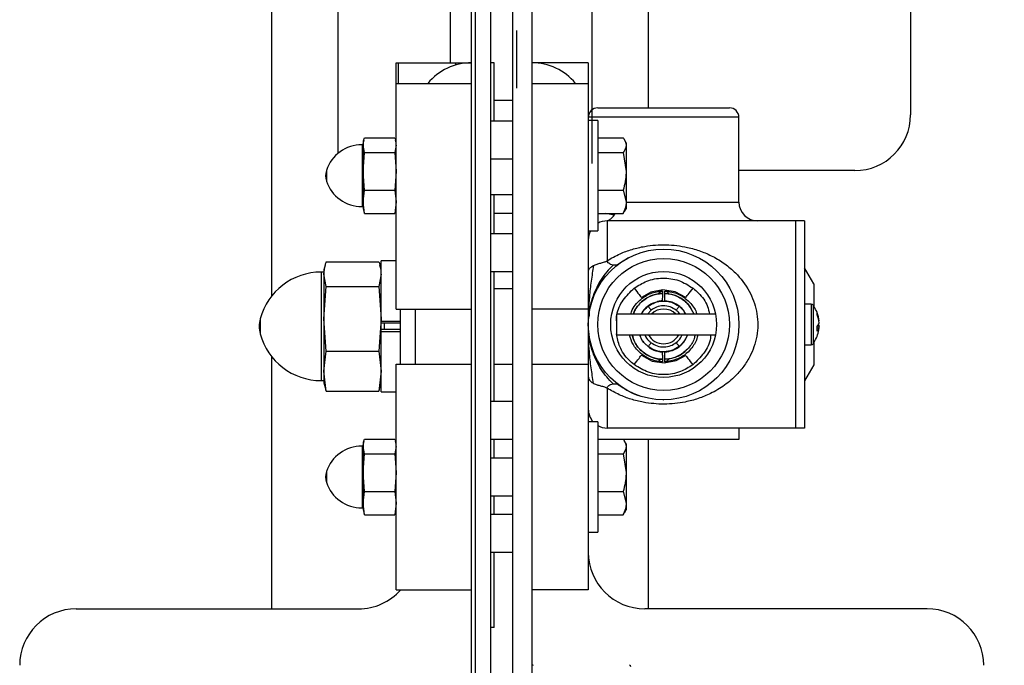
# Model space of a CAD drawing. Header units: inches. Extents: x 144.9 to 238.4, y 214.8 to 247.7.
# Tile 262 of 411: x 185.594 to 186.002, y 240.158 to 240.426. Entities that reach past the tile are written whole.
import ezdxf

# ---------------------------------------------------------------- set-up
doc = ezdxf.new("R2010")
doc.units = ezdxf.units.IN
doc.header["$LTSCALE"] = 0.25
doc.header["$MEASUREMENT"] = 0
doc.layers.add('ANNOTATIONS', color=1, linetype='Continuous')
doc.layers.add('MOTOR LH', color=7, linetype='Continuous')
doc.styles.add('ARIAL', font='arial.ttf', dxfattribs={"height": 0.09375})
doc.dimstyles.new('STANDARD$0', dxfattribs={"dimtxt": 0.09375, "dimasz": 0.09375, "dimexe": 0.03125, "dimexo": 0.046875, "dimgap": 0.09, "dimtad": 0, "dimtih": 1, "dimtoh": 1, "dimdec": 4, "dimzin": 0, "dimdsep": 46, "dimtxsty": 'ARIAL', "dimcen": 0.09, "dimadec": 0, "dimazin": 0, "dimtfac": 1, "dimtdec": 4, "dimtofl": 0, "dimtmove": 0, "dimatfit": 1, "dimfxl": 1, "dimtolj": 1, "dimtzin": 0, "dimarcsym": 0})

# ---------------------------------------------------------------- blocks, each defined once
blk = doc.blocks.new('*D45')
at = {"layer": 'ANNOTATIONS', "color": 0, "lineweight": -2, "transparency": 16777216}
for p, q in [((186.4019221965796, 240.6674785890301), (186.4019221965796, 240.7612285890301)), ((185.9359812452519, 240.5737285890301), (186.4331721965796, 240.5737285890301)), ((185.9037643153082, 239.9947364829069), (186.4331721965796, 239.9947364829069)), ((186.4019221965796, 239.9009864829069), (186.4019221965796, 239.8072364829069))]:
    blk.add_line(p, q, dxfattribs=at)
at = {"layer": 'ANNOTATIONS', "color": 0, "transparency": 16777216}
for points in [[(186.3862971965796, 240.6674785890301), (186.4175471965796, 240.6674785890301), (186.4019221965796, 240.5737285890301)], [(186.3862971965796, 239.9009864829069), (186.4175471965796, 239.9009864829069), (186.4019221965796, 239.9947364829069)]]:
    blk.add_solid(points, dxfattribs=at)
at = {"layer": 'defpoints', "color": 0, "transparency": 16777216}
for p in [(185.8891062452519, 240.5737285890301), (186.4019221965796, 240.5737285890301), (185.8568893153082, 239.9947364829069)]:
    blk.add_point(p, dxfattribs=at)
at = {"layer": 'ANNOTATIONS', "color": 0, "transparency": 16777216, "insert": (186.4019221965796, 240.280305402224), "char_height": 0.09375, "attachment_point": 5, "style": 'ARIAL'}
blk.add_mtext('\\A1;4 1/2"\\PPHOTOEYE', dxfattribs=at)
blk = doc.blocks.new('*D46')
at = {"layer": 'ANNOTATIONS', "color": 0, "lineweight": -2, "transparency": 16777216}
for p, q in [((185.9359812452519, 241.8252091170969), (187.1487596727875, 241.8252091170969)), ((187.1175096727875, 241.7314591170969), (187.1175096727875, 241.1341035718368)), ((187.1175096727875, 240.0884864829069), (187.1175096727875, 240.7004584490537)), ((185.9037643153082, 239.9947364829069), (187.1487596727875, 239.9947364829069))]:
    blk.add_line(p, q, dxfattribs=at)
at = {"layer": 'ANNOTATIONS', "color": 0, "transparency": 16777216}
for points in [[(187.1018846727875, 241.7314591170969), (187.1331346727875, 241.7314591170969), (187.1175096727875, 241.8252091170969)], [(187.1018846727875, 240.0884864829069), (187.1331346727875, 240.0884864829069), (187.1175096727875, 239.9947364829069)]]:
    blk.add_solid(points, dxfattribs=at)
at = {"layer": 'defpoints', "color": 0, "transparency": 16777216}
for p in [(185.8891062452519, 241.8252091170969), (187.1175096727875, 241.8252091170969), (185.8568893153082, 239.9947364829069)]:
    blk.add_point(p, dxfattribs=at)
at = {"layer": 'ANNOTATIONS', "color": 0, "transparency": 16777216, "insert": (187.1175096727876, 240.9172810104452), "char_height": 0.09375, "attachment_point": 5, "style": 'ARIAL'}
blk.add_mtext('\\A1;51"\\PPHOTOEYE', dxfattribs=at)
blk = doc.blocks.new('*D54')
at = {"layer": 'ANNOTATIONS', "color": 0, "lineweight": -2, "transparency": 16777216}
for p, q in [((186.1939933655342, 243.8403751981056), (188.0295413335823, 243.8403751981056)), ((187.9982913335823, 243.7466251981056), (187.9982913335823, 242.1349859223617)), ((187.9982913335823, 240.0884864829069), (187.9982913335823, 241.7001257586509)), ((185.9481937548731, 239.9947364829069), (188.0295413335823, 239.9947364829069))]:
    blk.add_line(p, q, dxfattribs=at)
at = {"layer": 'ANNOTATIONS', "color": 0, "transparency": 16777216}
for points in [[(187.9826663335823, 243.7466251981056), (188.0139163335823, 243.7466251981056), (187.9982913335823, 243.8403751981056)], [(187.9826663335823, 240.0884864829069), (188.0139163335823, 240.0884864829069), (187.9982913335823, 239.9947364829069)]]:
    blk.add_solid(points, dxfattribs=at)
at = {"layer": 'defpoints', "color": 0, "transparency": 16777216}
for p in [(186.1471183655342, 243.8403751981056), (187.9982913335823, 243.8403751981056), (185.9013187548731, 239.9947364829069)]:
    blk.add_point(p, dxfattribs=at)
at = {"layer": 'ANNOTATIONS', "color": 0, "transparency": 16777216, "insert": (187.9982913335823, 241.9175558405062), "char_height": 0.09375, "attachment_point": 5, "style": 'ARIAL'}
blk.add_mtext('\\A1;OPENING\\P HEIGHT', dxfattribs=at)

msp = doc.modelspace()

# ---------------------------------------------------------------- linework, layer by layer
at = {"layer": 'MOTOR LH'}
for p, q in [((185.7825687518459, 240.1472815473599), (185.7825687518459, 244.6744814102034)), ((185.7981937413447, 240.0114671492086), (185.7981937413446, 244.6744241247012)), ((185.6981937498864, 240.3112003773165), (185.6981937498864, 243.9947366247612)), ((185.7255374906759, 243.9631675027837), (185.7255374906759, 240.3701694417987)), ((185.8310062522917, 240.3660745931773), (185.8310062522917, 243.7525497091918)), ((185.854443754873, 240.3891125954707), (185.854443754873, 243.7470389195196)), ((185.9631562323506, 240.7612288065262), (185.9631562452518, 240.3862285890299)), ((185.7810060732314, 240.0114671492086), (185.7810060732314, 240.5953546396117)), ((185.7888186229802, 240.5953546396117), (185.7888186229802, 240.0114671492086)), ((185.8060059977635, 240.5953546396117), (185.8060059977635, 240.0016046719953)), ((185.7721968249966, 240.4078546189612), (185.7721968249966, 240.4389247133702)), ((185.7997562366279, 240.3972813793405), (185.7997562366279, 240.4212188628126)), ((185.7497561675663, 240.4078546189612), (185.7810060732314, 240.4078546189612)), ((185.7497561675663, 240.305539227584), (185.7497561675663, 240.4078546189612)), ((185.7505934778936, 240.4078546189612), (185.7505934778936, 240.3992893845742)), ((185.7745143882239, 240.4069376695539), (185.7745143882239, 240.4078546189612)), ((185.7799272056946, 240.4078546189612), (185.7799272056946, 240.4078296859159)), ((185.7903811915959, 240.4078546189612), (185.7888186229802, 240.4078546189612)), ((185.7903811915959, 240.3836642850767), (185.7903811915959, 240.4078546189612)), ((185.8294436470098, 240.4078546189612), (185.8060059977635, 240.4078546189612)), ((185.8294436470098, 240.4078546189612), (185.8294436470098, 240.1891046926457)), ((185.7497561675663, 240.3992893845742), (185.7810060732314, 240.3992893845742)), ((185.8060059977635, 240.3992893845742), (185.8294436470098, 240.3992893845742)), ((185.7981937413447, 240.3922298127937), (185.7903811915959, 240.3922298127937)), ((185.8333499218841, 240.3891125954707), (185.8880374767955, 240.3891125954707)), ((185.7981937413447, 240.3836642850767), (185.7888186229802, 240.3836642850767)), ((185.8919437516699, 240.3852063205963), (185.8294436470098, 240.3852063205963)), ((185.8333810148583, 240.3839171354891), (185.8294436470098, 240.3839171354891)), ((185.8333810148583, 240.3839171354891), (185.8333810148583, 240.3380420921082)), ((185.8919437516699, 240.3500501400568), (185.8919437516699, 240.3852063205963)), ((185.7363064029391, 240.3757725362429), (185.7360061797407, 240.374651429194)), ((185.736572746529, 240.3766296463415), (185.749189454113, 240.3766296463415)), ((185.7497561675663, 240.374651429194), (185.7494557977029, 240.3757725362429)), ((185.8333810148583, 240.3766475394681), (185.8439086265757, 240.3766475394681)), ((185.8451312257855, 240.374667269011), (185.8444832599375, 240.3757892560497)), ((185.7360061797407, 240.3737922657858), (185.7355418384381, 240.3737922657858)), ((185.7355418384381, 240.3737922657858), (185.7355418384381, 240.3481672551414)), ((185.7360061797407, 240.374651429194), (185.7360061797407, 240.3473077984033)), ((185.736572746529, 240.3706014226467), (185.7360061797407, 240.373615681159)), ((185.7497561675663, 240.373615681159), (185.749189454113, 240.3706014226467)), ((185.8451312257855, 240.374667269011), (185.8451312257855, 240.3472922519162)), ((185.7360061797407, 240.3627765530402), (185.736572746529, 240.3706014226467)), ((185.736572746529, 240.3706014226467), (185.749189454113, 240.3706014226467)), ((185.749189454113, 240.3706014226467), (185.7497561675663, 240.3627765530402)), ((185.7888186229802, 240.3680391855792), (185.7981937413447, 240.3680391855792)), ((185.8333810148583, 240.3706125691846), (185.8439086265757, 240.3706125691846)), ((185.8439086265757, 240.3706125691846), (185.8451312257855, 240.3627786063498)), ((185.7207459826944, 240.3631895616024), (185.7207459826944, 240.3587699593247)), ((185.9400562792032, 240.3631284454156), (185.8919437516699, 240.3631284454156)), ((185.736572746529, 240.3549513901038), (185.7360061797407, 240.3627765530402)), ((185.7497561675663, 240.3627765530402), (185.749189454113, 240.3549513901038)), ((185.7360061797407, 240.3501404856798), (185.736572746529, 240.3549513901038)), ((185.736572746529, 240.3549513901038), (185.749189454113, 240.3549513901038)), ((185.749189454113, 240.3549513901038), (185.7497561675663, 240.3501404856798)), ((185.8333810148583, 240.3549446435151), (185.8439086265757, 240.3549446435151)), ((185.8439086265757, 240.3549446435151), (185.8451312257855, 240.3501281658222)), ((185.7888186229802, 240.3531670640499), (185.7981937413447, 240.3531670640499)), ((185.7903811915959, 240.3367892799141), (185.7903811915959, 240.3531670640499)), ((185.7355418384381, 240.3481672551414), (185.7360061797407, 240.3481672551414)), ((185.736572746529, 240.3453295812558), (185.7360061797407, 240.3501404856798)), ((185.7360061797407, 240.3473077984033), (185.7363064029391, 240.3461869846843)), ((185.7497561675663, 240.3501404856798), (185.749189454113, 240.3453295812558)), ((185.7494557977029, 240.3461869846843), (185.7497561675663, 240.3473077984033)), ((185.8444832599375, 240.3461699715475), (185.8451312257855, 240.3472922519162)), ((185.8451312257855, 240.3500501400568), (185.8919437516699, 240.3500501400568)), ((185.736572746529, 240.3453295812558), (185.7364052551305, 240.3462210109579)), ((185.736572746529, 240.3453295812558), (185.749189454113, 240.3453295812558)), ((185.7493569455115, 240.3462210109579), (185.749189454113, 240.3453295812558)), ((185.7981937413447, 240.3453548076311), (185.7903811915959, 240.3453548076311)), ((185.8333810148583, 240.3453116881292), (185.8439086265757, 240.3453116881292)), ((185.8401619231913, 240.3445939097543), (185.8367381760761, 240.3453116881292)), ((185.8401619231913, 240.3445939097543), (185.8405966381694, 240.3453116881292)), ((185.8439086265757, 240.3453116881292), (185.8443539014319, 240.34620986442)), ((185.8372561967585, 240.3422375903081), (185.8372561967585, 240.3257110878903)), ((185.9192093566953, 240.3422375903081), (185.8372561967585, 240.3422375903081)), ((185.9153811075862, 240.3422375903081), (185.9153811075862, 240.2562999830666)), ((185.9192093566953, 240.3422375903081), (185.9192093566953, 240.2562999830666)), ((185.7981937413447, 240.3367892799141), (185.7888186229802, 240.3367892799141)), ((185.8294436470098, 240.3380420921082), (185.8333810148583, 240.3380420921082)), ((185.8461634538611, 240.3269273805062), (185.8419436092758, 240.3242687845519)), ((185.7202709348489, 240.3238387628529), (185.7197561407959, 240.3219171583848)), ((185.7207275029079, 240.3253081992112), (185.7425345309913, 240.3253081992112)), ((185.7435061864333, 240.3219171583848), (185.7429912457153, 240.3238387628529)), ((185.7497561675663, 240.3256358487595), (185.7435061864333, 240.3256358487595)), ((185.7435061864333, 240.2713234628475), (185.7435061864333, 240.3256358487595)), ((185.9230373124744, 240.3160757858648), (185.9192093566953, 240.3227062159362)), ((185.7197561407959, 240.3209796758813), (185.7186334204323, 240.3209796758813)), ((185.7186334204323, 240.3209796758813), (185.7186334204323, 240.2759796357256)), ((185.7197561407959, 240.3219171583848), (185.7197561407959, 240.2750421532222)), ((185.7207275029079, 240.3149741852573), (185.7197561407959, 240.3201411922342)), ((185.7435061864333, 240.3201411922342), (185.7425345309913, 240.3149741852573)), ((185.7888186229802, 240.3211643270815), (185.7981937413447, 240.3211643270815)), ((185.7903811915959, 240.2672296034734), (185.7903811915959, 240.3211643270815)), ((185.7197561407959, 240.3015599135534), (185.7207275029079, 240.3149741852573)), ((185.7207275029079, 240.3149741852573), (185.7425345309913, 240.3149741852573)), ((185.7425345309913, 240.3149741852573), (185.7435061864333, 240.3015599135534)), ((185.7981937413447, 240.314104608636), (185.7903811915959, 240.314104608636)), ((185.9230373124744, 240.3160757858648), (185.9230373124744, 240.3067971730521)), ((185.9219211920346, 240.3077062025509), (185.9192093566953, 240.3077062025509)), ((185.9219211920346, 240.3077062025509), (185.9219211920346, 240.2908312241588)), ((185.9226829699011, 240.3073153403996), (185.9226829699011, 240.2912220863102)), ((185.7497561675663, 240.305539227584), (185.7810060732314, 240.305539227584)), ((185.7513185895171, 240.305539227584), (185.7513185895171, 240.2824796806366)), ((185.7575685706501, 240.305539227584), (185.7575685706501, 240.2828547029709)), ((185.8294436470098, 240.305539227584), (185.8060059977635, 240.305539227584)), ((185.8822348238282, 240.3035812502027), (185.8410841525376, 240.3035812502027)), ((185.8410841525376, 240.3035812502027), (185.8410841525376, 240.294956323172)), ((185.8555010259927, 240.3052068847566), (185.8539971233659, 240.3035812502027)), ((185.6932923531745, 240.3015775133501), (185.6932923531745, 240.2953817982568)), ((185.7207275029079, 240.2881456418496), (185.7197561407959, 240.3015599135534)), ((185.7435061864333, 240.3015599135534), (185.7425345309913, 240.2881456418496)), ((185.7435061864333, 240.3006102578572), (185.7513185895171, 240.3006102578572)), ((185.7513185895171, 240.2997349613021), (185.7435061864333, 240.2997349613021)), ((185.7448060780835, 240.2997349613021), (185.7448060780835, 240.2972243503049)), ((185.9251759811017, 240.297770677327), (185.9244056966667, 240.2978676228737)), ((185.9245770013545, 240.2986779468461), (185.9251759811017, 240.298646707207)), ((185.9251759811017, 240.3007668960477), (185.9250674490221, 240.3007532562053)), ((185.7513185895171, 240.2972243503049), (185.7435061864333, 240.2972243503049)), ((185.7435061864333, 240.2963490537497), (185.7513185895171, 240.2963490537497)), ((185.8410841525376, 240.294956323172), (185.8822348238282, 240.294956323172)), ((185.9192093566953, 240.2908312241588), (185.9219211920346, 240.2908312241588)), ((185.9230373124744, 240.2917404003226), (185.9230373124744, 240.2824617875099)), ((185.6981937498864, 240.181292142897), (185.6981937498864, 240.2857589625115)), ((185.7197561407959, 240.2798983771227), (185.7207275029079, 240.2881456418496)), ((185.7207275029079, 240.2881456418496), (185.7425345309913, 240.2881456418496)), ((185.7425345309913, 240.2881456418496), (185.7435061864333, 240.2798983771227)), ((185.7497561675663, 240.2828547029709), (185.7810060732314, 240.2828547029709)), ((185.7497561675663, 240.1891046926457), (185.7497561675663, 240.2828547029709)), ((185.7903811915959, 240.2828547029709), (185.7981937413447, 240.2828547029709)), ((185.8060059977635, 240.2828547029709), (185.8294436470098, 240.2828547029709)), ((185.9230373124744, 240.2824617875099), (185.9192093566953, 240.2758312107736)), ((185.7207275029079, 240.2716511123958), (185.7197561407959, 240.2798983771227)), ((185.7435061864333, 240.2798983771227), (185.7425345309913, 240.2716511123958)), ((185.7186334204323, 240.2759796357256), (185.7197561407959, 240.2759796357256)), ((185.7197561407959, 240.2750421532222), (185.7202709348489, 240.273120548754)), ((185.7429912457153, 240.273120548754), (185.7435061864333, 240.2750421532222)), ((185.7207275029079, 240.2716511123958), (185.7204450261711, 240.2731532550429)), ((185.7207275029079, 240.2716511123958), (185.7425345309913, 240.2716511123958)), ((185.7428170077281, 240.2731532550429), (185.7425345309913, 240.2716511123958)), ((185.7435061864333, 240.2713234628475), (185.7497561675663, 240.2713234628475)), ((185.8372561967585, 240.2728264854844), (185.8372561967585, 240.2562999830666)), ((185.7981937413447, 240.2672296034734), (185.7888186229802, 240.2672296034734)), ((185.8603245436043, 240.2680807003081), (185.860783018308, 240.2680323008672)), ((185.8333810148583, 240.2589172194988), (185.8294436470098, 240.2589172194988)), ((185.8333810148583, 240.2589172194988), (185.8333810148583, 240.2130421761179)), ((185.9192093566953, 240.2562999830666), (185.8372561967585, 240.2562999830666)), ((185.8919437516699, 240.2562999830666), (185.8919437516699, 240.2515819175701)), ((185.7360061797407, 240.2487922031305), (185.7355418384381, 240.2487922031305)), ((185.7355418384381, 240.2487922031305), (185.7355418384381, 240.2231671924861)), ((185.7363064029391, 240.2507724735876), (185.7360061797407, 240.2496515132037)), ((185.7360061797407, 240.2496515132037), (185.7360061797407, 240.222307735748)), ((185.736572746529, 240.2516297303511), (185.749189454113, 240.2516297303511)), ((185.7497561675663, 240.2496515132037), (185.7494557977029, 240.2507724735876)), ((185.7888186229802, 240.2516046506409), (185.7981937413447, 240.2516046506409)), ((185.7903811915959, 240.2437921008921), (185.7903811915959, 240.2516046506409)), ((185.8333810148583, 240.2516476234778), (185.8439086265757, 240.2516476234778)), ((185.8919437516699, 240.2515819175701), (185.8439543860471, 240.2515819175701)), ((185.8451312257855, 240.2496672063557), (185.8444832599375, 240.2507893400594)), ((185.8451312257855, 240.2496672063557), (185.8451312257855, 240.2222921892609)), ((185.854443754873, 240.181292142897), (185.854443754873, 240.2515819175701)), ((185.736572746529, 240.2456015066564), (185.7360061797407, 240.2486156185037)), ((185.7360061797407, 240.237776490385), (185.736572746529, 240.2456015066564)), ((185.736572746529, 240.2456015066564), (185.749189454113, 240.2456015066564)), ((185.7497561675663, 240.2486156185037), (185.749189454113, 240.2456015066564)), ((185.749189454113, 240.2456015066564), (185.7497561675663, 240.237776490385)), ((185.8333810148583, 240.2456125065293), (185.8439086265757, 240.2456125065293)), ((185.8439086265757, 240.2456125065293), (185.8451312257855, 240.2377785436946)), ((185.7981937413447, 240.2437921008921), (185.7888186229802, 240.2437921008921)), ((185.7207459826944, 240.2381894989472), (185.7207459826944, 240.2337698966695)), ((185.736572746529, 240.2299514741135), (185.7360061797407, 240.237776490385)), ((185.7497561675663, 240.237776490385), (185.749189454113, 240.2299514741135)), ((185.7360061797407, 240.2251405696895), (185.736572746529, 240.2299514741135)), ((185.736572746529, 240.2299514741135), (185.749189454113, 240.2299514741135)), ((185.749189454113, 240.2299514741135), (185.7497561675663, 240.2251405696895)), ((185.8333810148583, 240.2299445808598), (185.8439086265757, 240.2299445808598)), ((185.8439086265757, 240.2299445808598), (185.8451312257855, 240.2251281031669)), ((185.736572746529, 240.2203296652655), (185.7360061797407, 240.2251405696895)), ((185.7497561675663, 240.2251405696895), (185.749189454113, 240.2203296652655)), ((185.7888186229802, 240.2281671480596), (185.7981937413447, 240.2281671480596)), ((185.7903811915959, 240.2203545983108), (185.7903811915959, 240.2281671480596)), ((185.7355418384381, 240.2231671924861), (185.7360061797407, 240.2231671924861)), ((185.7360061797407, 240.222307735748), (185.7363064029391, 240.2211869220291)), ((185.736572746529, 240.2203296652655), (185.7364052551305, 240.2212209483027)), ((185.736572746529, 240.2203296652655), (185.749189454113, 240.2203296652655)), ((185.7493569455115, 240.2212209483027), (185.749189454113, 240.2203296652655)), ((185.7494557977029, 240.2211869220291), (185.7497561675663, 240.222307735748)), ((185.7981937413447, 240.2203545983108), (185.7888186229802, 240.2203545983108)), ((185.8333810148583, 240.2203117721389), (185.8439086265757, 240.2203117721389)), ((185.8439086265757, 240.2203117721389), (185.8443539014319, 240.2212098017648)), ((185.8444832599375, 240.2211699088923), (185.8451312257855, 240.2222921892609)), ((185.8294436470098, 240.2130421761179), (185.8333810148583, 240.2130421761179)), ((185.7888186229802, 240.2047296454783), (185.7981937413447, 240.2047296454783)), ((185.7903811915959, 240.1734797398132), (185.7903811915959, 240.2047296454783)), ((185.7497561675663, 240.1891046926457), (185.7810060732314, 240.1891046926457)), ((185.8294436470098, 240.1891046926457), (185.8060059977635, 240.1891046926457)), ((185.6169435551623, 240.181292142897), (185.7341310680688, 240.181292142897)), ((185.9700686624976, 240.181292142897), (185.8528810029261, 240.181292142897)), ((185.7903811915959, 240.1734797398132), (185.7888186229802, 240.1734797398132))]:
    msp.add_line(p, q, dxfattribs=at)
at = {"layer": 'MOTOR LH', "flags": 128}
for points in [[(185.848495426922, 240.3143144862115), (185.8490380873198, 240.3136090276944), (185.8495628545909, 240.3129268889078), (185.8500524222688, 240.3122903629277), (185.8504906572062, 240.3117207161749), (185.8508631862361, 240.3112365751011), (185.8511573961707, 240.3108539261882), (185.8513639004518, 240.3105855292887), (185.8514759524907, 240.3104400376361)], [(185.869911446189, 240.3104400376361), (185.8700232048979, 240.3105855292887), (185.870229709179, 240.3108539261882), (185.8705242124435, 240.3112365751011), (185.8708964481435, 240.3117207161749), (185.8713346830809, 240.3122903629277), (185.8718242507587, 240.3129268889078), (185.8723490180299, 240.3136090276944), (185.8728916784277, 240.3143144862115)], [(185.869911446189, 240.3104400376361), (185.8654267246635, 240.3128154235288), (185.8604090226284, 240.3135726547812), (185.8554230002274, 240.3126268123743), (185.8514759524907, 240.3104400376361)], [(185.8601579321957, 240.3100746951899), (185.8601532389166, 240.3096072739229), (185.8601470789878, 240.3090572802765)], [(185.8601667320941, 240.3110950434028), (185.8601629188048, 240.3106276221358), (185.8601579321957, 240.3100779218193)], [(185.8601740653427, 240.3121149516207), (185.8601708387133, 240.3116476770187), (185.8601667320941, 240.3110981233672)], [(185.8601802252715, 240.3131347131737), (185.860177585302, 240.3126675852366), (185.8601740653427, 240.3121180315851)], [(185.861213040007, 240.3121180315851), (185.8612101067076, 240.3125853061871), (185.8612068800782, 240.3131347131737)], [(185.8612203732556, 240.3110981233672), (185.8612168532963, 240.3115653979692), (185.861213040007, 240.3121149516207)], [(185.8612294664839, 240.3100779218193), (185.8612250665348, 240.3105453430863), (185.8612203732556, 240.3110950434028)], [(185.8612403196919, 240.3090572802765), (185.8612350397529, 240.3095248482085), (185.8612294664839, 240.3100746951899)], [(185.8542790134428, 240.3067954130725), (185.8543250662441, 240.3067357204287), (185.8544095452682, 240.3066255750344), (185.8545303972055, 240.306468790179), (185.8546829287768, 240.3062702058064), (185.8548627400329, 240.3060367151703), (185.8550633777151, 240.3057757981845), (185.8552786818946, 240.3054961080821), (185.8555010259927, 240.3052068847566)], [(185.8671077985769, 240.3067957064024), (185.8670617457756, 240.3067360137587), (185.8669772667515, 240.3066260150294), (185.8668564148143, 240.3064690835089), (185.866703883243, 240.3062706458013), (185.8665240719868, 240.3060370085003), (185.8663234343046, 240.3057760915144), (185.8661084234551, 240.3054964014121), (185.8658857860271, 240.3052071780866)], [(185.8555013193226, 240.2917066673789), (185.8552789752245, 240.2914174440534), (185.855063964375, 240.2911377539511), (185.8548630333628, 240.2908768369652), (185.8546835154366, 240.2906431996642), (185.8545306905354, 240.2904447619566), (185.8544101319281, 240.2902878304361), (185.8543253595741, 240.2901778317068), (185.8542796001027, 240.2901181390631)], [(185.865886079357, 240.2917069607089), (185.8661087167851, 240.2914177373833), (185.8663237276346, 240.291138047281), (185.8665246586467, 240.2908771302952), (185.8667041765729, 240.2906436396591), (185.8668570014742, 240.2904450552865), (185.8669775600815, 240.2902882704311), (185.8670623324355, 240.2901781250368), (185.8671080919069, 240.290118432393)], [(185.848495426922, 240.282599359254), (185.8490380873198, 240.2833048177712), (185.8495628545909, 240.2839869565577), (185.8500524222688, 240.2846234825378), (185.8504906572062, 240.2851931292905), (185.8508631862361, 240.2856772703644), (185.8511573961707, 240.2860599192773), (185.8513639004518, 240.2863283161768), (185.8514759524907, 240.2864738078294)], [(185.8514759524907, 240.2864738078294), (185.8559603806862, 240.2840984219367), (185.8609783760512, 240.2833411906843), (185.8659643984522, 240.2842870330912), (185.8698304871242, 240.286411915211)], [(185.8601470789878, 240.287856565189), (185.8601523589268, 240.287388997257), (185.8601579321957, 240.2868390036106)], [(185.8601579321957, 240.2868359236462), (185.8601623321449, 240.2863685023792), (185.8601667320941, 240.2858188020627)], [(185.8601667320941, 240.2858157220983), (185.8601702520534, 240.2853484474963), (185.8601740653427, 240.2847988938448)], [(185.861213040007, 240.2847988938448), (185.8612162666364, 240.2852661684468), (185.8612203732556, 240.2858157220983)], [(185.8612203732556, 240.2858189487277), (185.8612244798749, 240.2862862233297), (185.8612294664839, 240.2868359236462)], [(185.8612294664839, 240.2868391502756), (185.861234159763, 240.2873065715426), (185.8612403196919, 240.287856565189)], [(185.8698304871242, 240.286411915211), (185.8699413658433, 240.2862656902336), (185.8701461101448, 240.2859958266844), (185.8704376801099, 240.2856112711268), (185.8708069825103, 240.2851246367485), (185.8712411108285, 240.2845519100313), (185.8717265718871, 240.2839123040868), (185.8722466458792, 240.2832264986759), (185.8727846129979, 240.2825173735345)], [(185.8601740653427, 240.2847958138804), (185.8601769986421, 240.2843285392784), (185.8601802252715, 240.2837791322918)], [(185.8612068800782, 240.2837791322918), (185.8612098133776, 240.2842462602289), (185.861213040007, 240.2847958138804)]]:
    msp.add_lwpolyline(points, dxfattribs=at)
at = {"layer": 'MOTOR LH'}
for radius in [0.03125000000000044, 0.02734375, 0.02196874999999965]:
    msp.add_circle((185.8606936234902, 240.299268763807), radius, dxfattribs=at)
for centre, radius, start, end in [((185.7810061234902, 240.3844171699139), 0.02343750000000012, 90, 140.6138117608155), ((185.8060061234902, 240.3844171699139), 0.02343750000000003, 39.38618823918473, 90), ((185.8333498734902, 240.385206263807), 0.003906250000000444, 90, 180), ((185.8880373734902, 240.385206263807), 0.003906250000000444, 0, 90), ((185.9400562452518, 240.3862285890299), 0.02310000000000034, 270, 0), ((185.7355417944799, 240.3581671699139), 0.01562499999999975, 90, 161.2506591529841), ((185.7272561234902, 240.3609796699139), 0.006874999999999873, 161.2506591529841, 198.7493408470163), ((185.7355417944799, 240.3637921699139), 0.01562499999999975, 198.749340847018, 270), ((185.8997561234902, 240.350050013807), 0.007812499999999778, 180, 270), ((185.8372561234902, 240.334425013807), 0.007812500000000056, 90, 119.7357131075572), ((185.8372561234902, 240.334425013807), 0.00781250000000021, 152.4193976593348, 180), ((185.7186333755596, 240.294729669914), 0.02625000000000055, 90, 164.8783346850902), ((185.9219213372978, 240.306768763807), 0.0009375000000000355, 35.66819829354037, 90), ((185.9114717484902, 240.299268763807), 0.0137999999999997, 12.33332954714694, 35.6681982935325), ((185.8606936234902, 240.2984569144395), 0.007187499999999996, 45.47568664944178, 134.5243133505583), ((185.9135250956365, 240.2997177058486), 0.01169803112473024, 5.145742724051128, 21.91088820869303), ((185.9219478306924, 240.3036743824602), 0.00246440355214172, 350.4560411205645, 9.543958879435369), ((185.9129359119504, 240.2987789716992), 0.01229046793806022, 5.190533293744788, 21.41149518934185), ((185.7047561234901, 240.298479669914), 0.01187500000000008, 164.8783346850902, 195.1216653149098), ((185.9219950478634, 240.3006915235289), 0.003280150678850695, 316.594951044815, 345.8718411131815), ((185.9100248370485, 240.2974485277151), 0.01438732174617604, 356.0581772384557, 3.941822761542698), ((185.9226335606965, 240.2984194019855), 0.002623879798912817, 311.6730543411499, 345.6858267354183), ((185.9226278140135, 240.2980854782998), 0.002609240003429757, 12.42097553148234, 26.9671009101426), ((185.9135432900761, 240.2988153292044), 0.01167950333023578, 347.6688716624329, 354.8684257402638), ((185.9380004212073, 240.2965947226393), 0.01298756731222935, 170.9094000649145, 174.7446346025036), ((185.7186333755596, 240.302229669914), 0.02625000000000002, 195.1216653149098, 270), ((185.8606936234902, 240.2984569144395), 0.007187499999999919, 209.1466764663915, 330.8533235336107), ((185.9114717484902, 240.299268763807), 0.0137999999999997, 324.3318017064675, 347.6666704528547), ((185.9219213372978, 240.2917687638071), 0.0009375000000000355, 270, 324.3318017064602), ((185.8372561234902, 240.264112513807), 0.00781249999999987, 180, 221.6826336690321), ((185.8372561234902, 240.264112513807), 0.007812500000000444, 240.2642868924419, 270), ((185.7355417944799, 240.2331671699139), 0.01562499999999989, 90, 161.250659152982), ((185.7272561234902, 240.2359796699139), 0.006875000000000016, 161.2506591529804, 198.7493408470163), ((185.7355417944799, 240.2387921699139), 0.015625, 198.7493408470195, 270), ((185.8528811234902, 240.2047296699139), 0.0234375, 180, 270), ((185.7341311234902, 240.2047296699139), 0.02343750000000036, 270, 318.1896851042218), ((185.6169436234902, 240.1578546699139), 0.02343750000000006, 90, 180), ((185.9700686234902, 240.1578546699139), 0.02343750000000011, 0, 90), ((185.8066311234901, 240.1584796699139), 0.0006249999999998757, 180, 270), ((185.8464779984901, 240.1572296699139), 0.0006250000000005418, 0, 90)]:
    msp.add_arc(centre, radius, start, end, dxfattribs=at)
for points, knots in [([(185.7360061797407, 240.373615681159), (185.7360712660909, 240.3743899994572), (185.7361560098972, 240.3753981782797), (185.7364942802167, 240.3763977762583), (185.736572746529, 240.3766296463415)], [0, 0, 0, 0, 0.7680366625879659, 1, 1, 1, 1]), ([(185.749189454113, 240.3766296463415), (185.7492786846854, 240.3763982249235), (185.7493927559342, 240.3761023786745), (185.7494317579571, 240.3758035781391), (185.7494402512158, 240.3757385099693)], [0, 0, 0, 0, 0.7822354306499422, 1, 1, 1, 1]), ([(185.8439086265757, 240.3766475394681), (185.8440552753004, 240.3764479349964), (185.8447768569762, 240.3754657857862), (185.8449740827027, 240.3744441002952), (185.8451312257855, 240.3736300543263)], [0, 0, 0, 0, 0.2032323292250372, 1, 1, 1, 1]), ([(185.8451312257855, 240.3736300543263), (185.8451184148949, 240.3733995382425), (185.8450616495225, 240.3723781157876), (185.8444118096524, 240.3713830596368), (185.8439086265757, 240.3706125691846)], [0, 0, 0, 0, 0.2256814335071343, 1, 1, 1, 1]), ([(185.8451312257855, 240.3627786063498), (185.8451299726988, 240.3625928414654), (185.8451121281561, 240.3599474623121), (185.8444884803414, 240.3573550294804), (185.8439086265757, 240.3549446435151)], [0, 0, 0, 0, 0.07022240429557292, 1, 1, 1, 1]), ([(185.8451312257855, 240.3501281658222), (185.8451299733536, 240.3500140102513), (185.8451121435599, 240.3483888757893), (185.8444884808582, 240.3467942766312), (185.8439086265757, 240.3453116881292)], [0, 0, 0, 0, 0.07024376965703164, 1, 1, 1, 1]), ([(185.8372561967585, 240.3422375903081), (185.8373065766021, 240.3422486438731), (185.8374195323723, 240.3422734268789), (185.8381224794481, 240.3425865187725), (185.8390942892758, 240.3432808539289), (185.8397840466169, 240.3441291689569), (185.8401619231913, 240.3445939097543)], [0, 0, 0, 0, 0.1768156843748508, 0.3964353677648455, 0.6693432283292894, 1, 1, 1, 1]), ([(185.8372561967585, 240.3257110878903), (185.8390097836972, 240.3267195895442), (185.8422620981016, 240.3285900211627), (185.8475440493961, 240.3304958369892), (185.8538929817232, 240.3320158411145), (185.8617959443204, 240.3326032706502), (185.8696982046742, 240.3316320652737), (185.8760765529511, 240.3297779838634), (185.8812731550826, 240.3275108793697), (185.8861424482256, 240.3245261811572), (185.8914861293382, 240.320013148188), (185.8963988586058, 240.3136406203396), (185.8991650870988, 240.3062706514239), (185.8998581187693, 240.3002211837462), (185.8996443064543, 240.2955776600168), (185.8986537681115, 240.2910683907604), (185.8969171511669, 240.2865907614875), (185.8943954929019, 240.2823261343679), (185.8907766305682, 240.2779415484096), (185.8860776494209, 240.2739015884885), (185.8806376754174, 240.2706784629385), (185.8751171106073, 240.2684288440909), (185.8687617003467, 240.2667338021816), (185.8609635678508, 240.2659335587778), (185.8532602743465, 240.2666308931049), (185.8470974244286, 240.2681835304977), (185.8420275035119, 240.2700680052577), (185.8389113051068, 240.2718696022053), (185.8372561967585, 240.2728264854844)], [0, 0, 0, 0, 0.03865922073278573, 0.0716998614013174, 0.1047058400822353, 0.1576744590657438, 0.2102575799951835, 0.2451301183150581, 0.2800305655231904, 0.3172198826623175, 0.3543918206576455, 0.4140328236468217, 0.4670844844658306, 0.4942698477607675, 0.5214515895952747, 0.5488366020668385, 0.5762510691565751, 0.6082687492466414, 0.6403261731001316, 0.683503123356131, 0.7267115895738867, 0.7611399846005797, 0.7955353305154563, 0.8472594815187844, 0.8989544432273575, 0.9311875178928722, 0.9634515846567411, 1, 1, 1, 1]), ([(185.7197561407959, 240.3201411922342), (185.7198653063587, 240.321454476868), (185.7200089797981, 240.323182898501), (185.7205883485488, 240.3248965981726), (185.7207275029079, 240.3253081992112)], [0, 0, 0, 0, 0.7598172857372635, 0.9999999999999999, 0.9999999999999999, 0.9999999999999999, 0.9999999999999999]), ([(185.7425345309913, 240.3253081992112), (185.7426940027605, 240.324897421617), (185.7428878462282, 240.3243981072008), (185.7429544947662, 240.3238941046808), (185.74296631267, 240.3238047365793)], [0, 0, 0, 0, 0.8226832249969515, 1, 1, 1, 1]), ([(185.8294436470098, 240.3209034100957), (185.8294502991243, 240.3210438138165), (185.8294684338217, 240.321426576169), (185.8296932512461, 240.3220855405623), (185.8303050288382, 240.3229676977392), (185.8311676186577, 240.3234714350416), (185.8316544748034, 240.3237557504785)], [0, 0, 0, 0, 0.1196570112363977, 0.3262035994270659, 0.6197011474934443, 0.9999999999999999, 0.9999999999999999, 0.9999999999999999, 0.9999999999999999]), ([(185.8316544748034, 240.3237557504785), (185.831288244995, 240.3215842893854), (185.8305518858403, 240.3172182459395), (185.8299044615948, 240.3112243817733), (185.8295568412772, 240.3062698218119), (185.8295183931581, 240.3034634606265), (185.8295064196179, 240.3025895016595)], [0, 0, 0, 0, 0.3160638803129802, 0.6354931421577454, 0.8864850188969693, 1, 1, 1, 1]), ([(185.839701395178, 240.3238761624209), (185.8379519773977, 240.322015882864), (185.8345986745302, 240.3184500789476), (185.8315013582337, 240.3117360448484), (185.829929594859, 240.3063428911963), (185.8297602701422, 240.3034114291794), (185.8297052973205, 240.3024597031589)], [0, 0, 0, 0, 0.3403576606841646, 0.6524012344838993, 0.8871488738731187, 1, 1, 1, 1]), ([(185.8316544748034, 240.3237557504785), (185.8321182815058, 240.3239489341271), (185.8329922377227, 240.3243129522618), (185.8345624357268, 240.3247166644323), (185.835846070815, 240.3250609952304), (185.8367507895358, 240.325403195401), (185.8370934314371, 240.3256119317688), (185.8372561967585, 240.3257110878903)], [0, 0, 0, 0, 0.291186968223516, 0.548686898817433, 0.8003258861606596, 0.9051487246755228, 1, 1, 1, 1]), ([(185.839701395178, 240.3238761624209), (185.8393691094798, 240.3239529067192), (185.8387649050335, 240.3240924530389), (185.8379835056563, 240.3245662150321), (185.837420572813, 240.3250980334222), (185.8373062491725, 240.3255244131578), (185.8372561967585, 240.3257110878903)], [0, 0, 0, 0, 0.337065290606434, 0.6128953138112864, 0.83052040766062, 1, 1, 1, 1]), ([(185.8419436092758, 240.3242687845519), (185.8418837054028, 240.3242275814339), (185.841716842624, 240.3241128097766), (185.8410703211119, 240.3238095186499), (185.8402964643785, 240.323847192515), (185.839701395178, 240.3238761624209)], [0, 0, 0, 0, 0.1145695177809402, 0.3191344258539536, 1, 1, 1, 1]), ([(185.848495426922, 240.3143144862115), (185.8501862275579, 240.3153948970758), (185.8537791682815, 240.3176907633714), (185.8603082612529, 240.3188009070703), (185.8671354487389, 240.3179081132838), (185.8709729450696, 240.3155123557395), (185.8728916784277, 240.3143144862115)], [0, 0, 0, 0, 0.2285836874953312, 0.4857388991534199, 0.7428714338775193, 1, 1, 1, 1]), ([(185.8410841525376, 240.300749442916), (185.8411125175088, 240.3015765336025), (185.8412178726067, 240.304648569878), (185.8436336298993, 240.3096677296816), (185.8468749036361, 240.3127656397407), (185.848495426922, 240.3143144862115)], [0, 0, 0, 0, 0.1555656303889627, 0.5778124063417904, 1, 1, 1, 1]), ([(185.8728916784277, 240.3143144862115), (185.8736516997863, 240.3136648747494), (185.8761146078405, 240.3115597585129), (185.8788126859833, 240.3079203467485), (185.8795123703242, 240.3046475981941), (185.879740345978, 240.3035812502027)], [0, 0, 0, 0, 0.2312971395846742, 0.7495362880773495, 1, 1, 1, 1]), ([(185.8471340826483, 240.3035812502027), (185.8472937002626, 240.304158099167), (185.8477364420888, 240.3057581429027), (185.8497378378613, 240.3084328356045), (185.8530107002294, 240.3113039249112), (185.8569115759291, 240.3128536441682), (185.8593657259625, 240.3130646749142), (185.8601802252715, 240.3131347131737)], [0, 0, 0, 0, 0.1038712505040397, 0.2881144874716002, 0.5706989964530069, 0.8575207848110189, 1, 1, 1, 1]), ([(185.8481771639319, 240.3035812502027), (185.8482774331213, 240.3039484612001), (185.8486010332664, 240.305133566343), (185.8503077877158, 240.3075050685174), (185.853271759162, 240.3102791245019), (185.8570556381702, 240.3118292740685), (185.8593784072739, 240.3120420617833), (185.8601740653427, 240.3121149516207)], [0, 0, 0, 0, 0.07295032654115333, 0.2354336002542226, 0.5516293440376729, 0.8464118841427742, 1, 1, 1, 1]), ([(185.8601740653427, 240.3121180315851), (185.8596014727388, 240.3120740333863), (185.8575022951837, 240.3119127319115), (185.8546416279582, 240.3108976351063), (185.8513442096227, 240.3086337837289), (185.8490943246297, 240.306301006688), (185.8484054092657, 240.3041558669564), (185.8482208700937, 240.3035812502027)], [0, 0, 0, 0, 0.1106410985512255, 0.4056205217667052, 0.5678287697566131, 0.8842346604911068, 1, 1, 1, 1]), ([(185.8601802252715, 240.3131347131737), (185.8601765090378, 240.3131341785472), (185.8600382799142, 240.3131142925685), (185.859628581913, 240.3130145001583), (185.8590511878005, 240.3126585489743), (185.8586264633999, 240.312228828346), (185.8585172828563, 240.3119614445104), (185.8585123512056, 240.3119493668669)], [0, 0, 0, 0, 0.005754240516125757, 0.2140348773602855, 0.6484182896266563, 0.9841191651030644, 1, 1, 1, 1]), ([(185.8629363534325, 240.3118028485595), (185.8629119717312, 240.31186479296), (185.8627858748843, 240.3121851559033), (185.8623414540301, 240.3126631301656), (185.8617577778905, 240.313013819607), (185.861348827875, 240.3131142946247), (185.8612105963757, 240.313134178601), (185.8612068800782, 240.3131347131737)], [0, 0, 0, 0, 0.07557356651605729, 0.3908500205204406, 0.79895067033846, 0.9945948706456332, 1, 1, 1, 1]), ([(185.8612068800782, 240.3131347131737), (185.8625887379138, 240.312970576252), (185.8656104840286, 240.3126116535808), (185.8693225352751, 240.3105912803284), (185.8723571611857, 240.3075735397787), (185.8741044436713, 240.3052666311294), (185.8744230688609, 240.3036284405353), (185.8744322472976, 240.3035812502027)], [0, 0, 0, 0, 0.2408513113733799, 0.5266761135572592, 0.7098626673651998, 0.9916421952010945, 1, 1, 1, 1]), ([(185.8733090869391, 240.3035812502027), (185.872673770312, 240.3048697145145), (185.8716630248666, 240.3069195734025), (185.8688209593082, 240.3096406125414), (185.8654527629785, 240.3116028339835), (185.8625113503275, 240.3119602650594), (185.861213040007, 240.3121180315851)], [0, 0, 0, 0, 0.2731468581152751, 0.4345580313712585, 0.7504195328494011, 1, 1, 1, 1]), ([(185.861213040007, 240.3121149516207), (185.8612816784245, 240.3121120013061), (185.8628784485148, 240.3120433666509), (185.8660056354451, 240.311341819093), (185.8693476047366, 240.3092116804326), (185.8718782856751, 240.3066126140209), (185.8726948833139, 240.3047041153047), (185.8731753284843, 240.3035812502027)], [0, 0, 0, 0, 0.01325816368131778, 0.3084313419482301, 0.6035613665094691, 0.7667553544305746, 0.9999999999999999, 0.9999999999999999, 0.9999999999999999, 0.9999999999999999]), ([(185.856858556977, 240.3082251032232), (185.8565401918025, 240.3081409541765), (185.8554917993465, 240.3078638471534), (185.8536706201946, 240.3064740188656), (185.8520296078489, 240.3050083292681), (185.8515426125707, 240.3037396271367), (185.8514818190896, 240.3035812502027)], [0, 0, 0, 0, 0.1345033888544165, 0.4429263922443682, 0.9304583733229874, 1, 1, 1, 1]), ([(185.8516126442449, 240.3035812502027), (185.8516980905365, 240.3037934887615), (185.8522245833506, 240.3051012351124), (185.8533425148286, 240.3060231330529), (185.8542790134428, 240.3067954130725)], [0, 0, 0, 0, 0.162293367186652, 1, 1, 1, 1]), ([(185.8542790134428, 240.3067954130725), (185.8551674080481, 240.3073630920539), (185.8570559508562, 240.3085698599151), (185.8604884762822, 240.3091548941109), (185.864079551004, 240.3086858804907), (185.8660983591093, 240.3074257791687), (185.8671077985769, 240.3067957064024)], [0, 0, 0, 0, 0.2284068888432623, 0.4855457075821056, 0.7427638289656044, 1, 1, 1, 1]), ([(185.8658857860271, 240.3052071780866), (185.8650687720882, 240.3057172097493), (185.8634346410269, 240.3067373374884), (185.8605278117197, 240.3071166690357), (185.8577489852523, 240.3066436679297), (185.8562202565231, 240.3056665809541), (185.8555010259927, 240.3052068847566)], [0, 0, 0, 0, 0.2572044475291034, 0.5144413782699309, 0.7715562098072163, 1, 1, 1, 1]), ([(185.8601470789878, 240.3090572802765), (185.8598727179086, 240.3090405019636), (185.8589143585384, 240.3089818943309), (185.8580132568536, 240.3086319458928), (185.8573701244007, 240.3083821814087)], [0, 0, 0, 0, 0.286282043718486, 0.9999999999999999, 0.9999999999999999, 0.9999999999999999, 0.9999999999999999]), ([(185.8698149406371, 240.3035812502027), (185.8695483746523, 240.3041217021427), (185.8689510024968, 240.3053328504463), (185.8670641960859, 240.3070696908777), (185.8644729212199, 240.3086200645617), (185.8622633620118, 240.3089189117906), (185.8612403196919, 240.3090572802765)], [0, 0, 0, 0, 0.1684323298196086, 0.3774554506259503, 0.71175725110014, 1, 1, 1, 1]), ([(185.8671077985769, 240.3067957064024), (185.8675034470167, 240.3064721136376), (185.8685915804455, 240.3055821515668), (185.8693015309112, 240.3043594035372), (185.8697533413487, 240.3035812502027)], [0, 0, 0, 0, 0.3636028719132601, 1, 1, 1, 1]), ([(185.8294803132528, 240.3027203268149), (185.8294857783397, 240.3026570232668), (185.82949356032, 240.3025668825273), (185.8295126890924, 240.3025054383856), (185.8295226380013, 240.3025019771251), (185.8295269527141, 240.3025004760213)], [0, 0, 0, 0, 0.5718845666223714, 0.8143318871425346, 1, 1, 1, 1]), ([(185.8673577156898, 240.3035812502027), (185.8671865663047, 240.3038610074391), (185.866799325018, 240.3044939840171), (185.8662129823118, 240.3049517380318), (185.8658857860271, 240.3052071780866)], [0, 0, 0, 0, 0.4419709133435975, 1, 1, 1, 1]), ([(185.8295269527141, 240.2960370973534), (185.8295226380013, 240.2960355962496), (185.8295126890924, 240.2960321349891), (185.82949356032, 240.2959706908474), (185.8294857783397, 240.2958805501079), (185.8294803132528, 240.2958172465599)], [0, 0, 0, 0, 0.1856681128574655, 0.4281154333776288, 1, 1, 1, 1]), ([(185.8316544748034, 240.2747818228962), (185.831288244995, 240.2769532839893), (185.8305518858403, 240.2813193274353), (185.8299044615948, 240.2873131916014), (185.8295568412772, 240.2922677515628), (185.8295183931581, 240.2950741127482), (185.8295064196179, 240.2959480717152)], [0, 0, 0, 0, 0.3160638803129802, 0.6354931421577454, 0.8864850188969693, 1, 1, 1, 1]), ([(185.839701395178, 240.2746614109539), (185.8379519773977, 240.2765216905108), (185.8345986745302, 240.2800874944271), (185.8315013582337, 240.2868015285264), (185.829929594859, 240.2921946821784), (185.8297602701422, 240.2951261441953), (185.8297052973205, 240.2960778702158)], [0, 0, 0, 0, 0.3403576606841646, 0.6524012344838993, 0.8871488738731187, 1, 1, 1, 1]), ([(185.848495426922, 240.282599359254), (185.847765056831, 240.2832177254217), (185.845322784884, 240.2852854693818), (185.8422775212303, 240.2895502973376), (185.8414553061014, 240.293588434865), (185.8410841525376, 240.2954112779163)], [0, 0, 0, 0, 0.1896621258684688, 0.6342079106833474, 1, 1, 1, 1]), ([(185.8601802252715, 240.2837791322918), (185.8595921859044, 240.2838215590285), (185.8573633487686, 240.2839823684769), (185.8541740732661, 240.2850866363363), (185.8506176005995, 240.2875362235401), (185.8478373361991, 240.2906883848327), (185.8469529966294, 240.293603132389), (185.8465424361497, 240.294956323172)], [0, 0, 0, 0, 0.09348333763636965, 0.3543285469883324, 0.5209090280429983, 0.7775788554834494, 1, 1, 1, 1]), ([(185.8601740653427, 240.2847988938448), (185.8596930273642, 240.2848330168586), (185.8576853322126, 240.284975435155), (185.8549005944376, 240.2859024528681), (185.8515354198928, 240.2880893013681), (185.8488724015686, 240.2909390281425), (185.8479851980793, 240.2937366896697), (185.8475984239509, 240.294956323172)], [0, 0, 0, 0, 0.08361775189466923, 0.3489931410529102, 0.4951072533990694, 0.7798932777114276, 1, 1, 1, 1]), ([(185.8476518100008, 240.294956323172), (185.8479206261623, 240.2939435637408), (185.848407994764, 240.2921074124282), (185.8504516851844, 240.2891805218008), (185.8535232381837, 240.2864890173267), (185.8572363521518, 240.2850470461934), (185.8594689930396, 240.2848561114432), (185.8601740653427, 240.2847958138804)], [0, 0, 0, 0, 0.1802340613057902, 0.3267676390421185, 0.6117535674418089, 0.877391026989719, 1, 1, 1, 1]), ([(185.8508174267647, 240.294956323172), (185.8509223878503, 240.2945511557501), (185.8512134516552, 240.2934276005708), (185.8520193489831, 240.2921301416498), (185.8528249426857, 240.2914495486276), (185.8530634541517, 240.2912480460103)], [0, 0, 0, 0, 0.2841874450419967, 0.7880699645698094, 1, 1, 1, 1]), ([(185.8542796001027, 240.2901181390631), (185.8538952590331, 240.2904473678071), (185.8526164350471, 240.2915428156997), (185.8513100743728, 240.2931976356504), (185.850965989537, 240.2946540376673), (185.8508945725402, 240.294956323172)], [0, 0, 0, 0, 0.2540079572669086, 0.8451646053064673, 1, 1, 1, 1]), ([(185.8529408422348, 240.294956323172), (185.8529461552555, 240.2949362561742), (185.8531965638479, 240.2939904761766), (185.8541644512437, 240.2928629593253), (185.8551925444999, 240.2919737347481), (185.8555013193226, 240.2917066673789)], [0, 0, 0, 0, 0.01494023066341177, 0.7041497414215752, 1, 1, 1, 1]), ([(185.8748461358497, 240.294956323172), (185.8747981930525, 240.2946282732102), (185.8745117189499, 240.2926680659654), (185.8728591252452, 240.2899640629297), (185.8699412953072, 240.2868054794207), (185.8661420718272, 240.2844425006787), (185.8628648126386, 240.2840019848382), (185.8612068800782, 240.2837791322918)], [0, 0, 0, 0, 0.05246588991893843, 0.3135010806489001, 0.4801637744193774, 0.7370200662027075, 1, 1, 1, 1]), ([(185.8737232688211, 240.294956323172), (185.8736302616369, 240.2944244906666), (185.8732711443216, 240.292370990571), (185.8715033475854, 240.2898822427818), (185.8686229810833, 240.2871038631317), (185.8652626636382, 240.2852713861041), (185.8624180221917, 240.2849394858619), (185.861213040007, 240.2847988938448)], [0, 0, 0, 0, 0.0932394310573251, 0.3600140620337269, 0.5054960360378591, 0.7905294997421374, 0.9999999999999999, 0.9999999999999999, 0.9999999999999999, 0.9999999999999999]), ([(185.8612403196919, 240.287856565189), (185.8623078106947, 240.2880061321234), (185.8645611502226, 240.2883218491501), (185.8671932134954, 240.2899159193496), (185.8694131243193, 240.292120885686), (185.8702139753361, 240.2938791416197), (185.8707046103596, 240.294956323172)], [0, 0, 0, 0, 0.2565148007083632, 0.5414705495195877, 0.71908556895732, 1, 1, 1, 1]), ([(185.865886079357, 240.2917069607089), (185.8666254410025, 240.2923451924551), (185.8676901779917, 240.2932642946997), (185.8681771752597, 240.2945602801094), (185.8683259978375, 240.294956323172)], [0, 0, 0, 0, 0.6944077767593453, 1, 1, 1, 1]), ([(185.8704796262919, 240.294956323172), (185.8702011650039, 240.2941755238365), (185.8695224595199, 240.2922724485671), (185.8680037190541, 240.2909174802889), (185.8671080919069, 240.290118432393)], [0, 0, 0, 0, 0.410282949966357, 1, 1, 1, 1]), ([(185.8802020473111, 240.294956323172), (185.8801767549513, 240.2944910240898), (185.8800296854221, 240.2917854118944), (185.8776519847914, 240.2871352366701), (185.8744069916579, 240.2840565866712), (185.8727846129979, 240.2825173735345)], [0, 0, 0, 0, 0.09408344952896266, 0.5470746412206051, 1, 1, 1, 1]), ([(185.8671080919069, 240.290118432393), (185.8662198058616, 240.2895506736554), (185.8643314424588, 240.288343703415), (185.8608988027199, 240.2877590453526), (185.857307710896, 240.2882278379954), (185.8552889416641, 240.2894880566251), (185.8542796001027, 240.2901181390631)], [0, 0, 0, 0, 0.2283964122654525, 0.4855366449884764, 0.7427792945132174, 1, 1, 1, 1]), ([(185.8543740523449, 240.2900679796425), (185.8545844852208, 240.2898672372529), (185.8556583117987, 240.2888428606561), (185.8577503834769, 240.2881285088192), (185.8595375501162, 240.287925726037), (185.8601470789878, 240.287856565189)], [0, 0, 0, 0, 0.1383783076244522, 0.7061363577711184, 1, 1, 1, 1]), ([(185.8555013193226, 240.2917066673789), (185.856318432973, 240.2911966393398), (185.8579526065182, 240.2901766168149), (185.8608593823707, 240.2897971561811), (185.8636381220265, 240.2902701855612), (185.8651668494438, 240.2912472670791), (185.865886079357, 240.2917069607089)], [0, 0, 0, 0, 0.257228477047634, 0.514440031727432, 0.7715555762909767, 1, 1, 1, 1]), ([(185.861213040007, 240.2847958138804), (185.862712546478, 240.285005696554), (185.865734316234, 240.2854286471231), (185.8688456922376, 240.2872369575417), (185.8701743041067, 240.2886682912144), (185.8704620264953, 240.2889782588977)], [0, 0, 0, 0, 0.435579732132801, 0.8777699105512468, 1, 1, 1, 1]), ([(185.8727846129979, 240.2825173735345), (185.8711271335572, 240.2814696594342), (185.867562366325, 240.2792163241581), (185.8610795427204, 240.2781127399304), (185.8542518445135, 240.2790055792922), (185.8504142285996, 240.2814014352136), (185.848495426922, 240.282599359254)], [0, 0, 0, 0, 0.2246121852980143, 0.4830769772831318, 0.7415393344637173, 1, 1, 1, 1]), ([(185.8585014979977, 240.2849902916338), (185.8585099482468, 240.2849695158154), (185.8586224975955, 240.2846928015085), (185.8590499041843, 240.2842543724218), (185.8596287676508, 240.283899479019), (185.8600382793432, 240.2837995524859), (185.8601765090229, 240.2837796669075), (185.8601802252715, 240.2837791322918)], [0, 0, 0, 0, 0.0269441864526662, 0.3588711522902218, 0.7883712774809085, 0.9943104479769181, 1, 1, 1, 1]), ([(185.8629554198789, 240.2851564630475), (185.8629252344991, 240.2850788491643), (185.8627942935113, 240.2847421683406), (185.8623425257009, 240.2842495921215), (185.8617576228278, 240.2839001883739), (185.8613488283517, 240.2837995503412), (185.8612105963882, 240.2837796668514), (185.8612068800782, 240.2837791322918)], [0, 0, 0, 0, 0.09270344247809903, 0.4021377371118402, 0.8026761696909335, 0.9946950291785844, 1, 1, 1, 1]), ([(185.8294436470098, 240.277634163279), (185.8294502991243, 240.2774937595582), (185.8294684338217, 240.2771109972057), (185.8296932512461, 240.2764520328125), (185.8303050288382, 240.2755698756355), (185.8311676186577, 240.2750661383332), (185.8316544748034, 240.2747818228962)], [0, 0, 0, 0, 0.1196570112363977, 0.3262035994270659, 0.6197011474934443, 0.9999999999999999, 0.9999999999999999, 0.9999999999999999, 0.9999999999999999]), ([(185.8316544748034, 240.2747818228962), (185.8321235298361, 240.2745864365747), (185.832990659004, 240.2742252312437), (185.8345553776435, 240.2738229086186), (185.8358305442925, 240.2734829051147), (185.8367454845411, 240.2731372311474), (185.8370916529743, 240.2729266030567), (185.8372561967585, 240.2728264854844)], [0, 0, 0, 0, 0.2942988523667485, 0.544062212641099, 0.798287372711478, 0.9041202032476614, 1, 1, 1, 1]), ([(185.8372561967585, 240.2728264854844), (185.8373062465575, 240.2730131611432), (185.8374205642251, 240.2734395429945), (185.8379835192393, 240.2739713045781), (185.8387645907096, 240.2744451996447), (185.8393689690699, 240.2745846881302), (185.839701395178, 240.2746614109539)], [0, 0, 0, 0, 0.1694792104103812, 0.3871038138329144, 0.6628888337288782, 1, 1, 1, 1]), ([(185.839701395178, 240.2746614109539), (185.8402964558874, 240.2746902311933), (185.8410702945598, 240.2747277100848), (185.8417168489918, 240.2744247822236), (185.8418837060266, 240.2743099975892), (185.8419436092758, 240.2742687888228)], [0, 0, 0, 0, 0.6808711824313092, 0.8854297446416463, 1, 1, 1, 1]), ([(185.8419436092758, 240.2742687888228), (185.8432677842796, 240.2733801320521), (185.8457104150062, 240.2717408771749), (185.8485659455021, 240.2703320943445), (185.850139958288, 240.269878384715), (185.8503155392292, 240.2698277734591)], [0, 0, 0, 0, 0.5126382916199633, 0.9456348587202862, 1, 1, 1, 1]), ([(185.7360061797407, 240.2486156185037), (185.7360712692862, 240.249389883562), (185.736156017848, 240.2503980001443), (185.7364942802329, 240.2513978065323), (185.736572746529, 240.2516297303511)], [0, 0, 0, 0, 0.768031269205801, 0.9999999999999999, 0.9999999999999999, 0.9999999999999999, 0.9999999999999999]), ([(185.749189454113, 240.2516297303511), (185.7492786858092, 240.2513983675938), (185.7493927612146, 240.2511025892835), (185.7494317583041, 240.2508035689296), (185.7494402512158, 240.250738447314)], [0, 0, 0, 0, 0.782216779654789, 1, 1, 1, 1]), ([(185.8439086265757, 240.2516476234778), (185.8440552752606, 240.2514479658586), (185.8447768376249, 240.2504655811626), (185.8449740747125, 240.2494439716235), (185.8451312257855, 240.248629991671)], [0, 0, 0, 0, 0.2032377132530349, 1, 1, 1, 1]), ([(185.8451312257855, 240.248629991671), (185.8451184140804, 240.2483995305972), (185.8450616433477, 240.2473783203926), (185.8444118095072, 240.2463831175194), (185.8439086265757, 240.2456125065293)], [0, 0, 0, 0, 0.2256744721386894, 1, 1, 1, 1]), ([(185.8451312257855, 240.2377785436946), (185.8451299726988, 240.2375927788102), (185.8451121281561, 240.2349473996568), (185.8444884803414, 240.2323549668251), (185.8439086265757, 240.2299445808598)], [0, 0, 0, 0, 0.07022240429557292, 1, 1, 1, 1]), ([(185.8451312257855, 240.2251281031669), (185.8451299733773, 240.2250139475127), (185.8451121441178, 240.2233888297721), (185.8444884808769, 240.2217942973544), (185.8439086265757, 240.2203117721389)], [0, 0, 0, 0, 0.07024454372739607, 1, 1, 1, 1])]:
    msp.add_open_spline(points, degree=3, knots=knots, dxfattribs=at)

# ---------------------------------------------------------------- dimensions: what is measured, and where the dimension line sits
at = {"layer": 'ANNOTATIONS'}
dim = msp.add_linear_dim(base=(187.9982913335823, 243.8403751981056), p1=(185.901318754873, 239.9947364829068), p2=(186.1471183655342, 243.8403751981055), angle=90, text='OPENING\\P HEIGHT', dimstyle='STANDARD$0', dxfattribs=at)
dim.commit()
dim.dimension.update_dxf_attribs({"geometry": '*D54', "text_midpoint": (187.9982913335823, 241.9175558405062)})
for base, p2, text, picture, middle in [((187.1175096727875, 241.8252091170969), (185.8891062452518, 241.8252091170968), '51"\\PPHOTOEYE', '*D46', (187.1175096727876, 240.9172810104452)), ((186.4019221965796, 240.5737285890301), (185.8891062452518, 240.5737285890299), '4 1/2"\\PPHOTOEYE', '*D45', (186.4019221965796, 240.280305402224))]:
    dim = msp.add_linear_dim(base=base, p1=(185.8568893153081, 239.9947364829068), p2=p2, angle=90, text=text, dimstyle='STANDARD$0', dxfattribs=at)
    dim.commit()
    dim.dimension.update_dxf_attribs({"geometry": picture, "text_midpoint": middle, "dimtype": 160})

doc.saveas('drawing.dxf')
